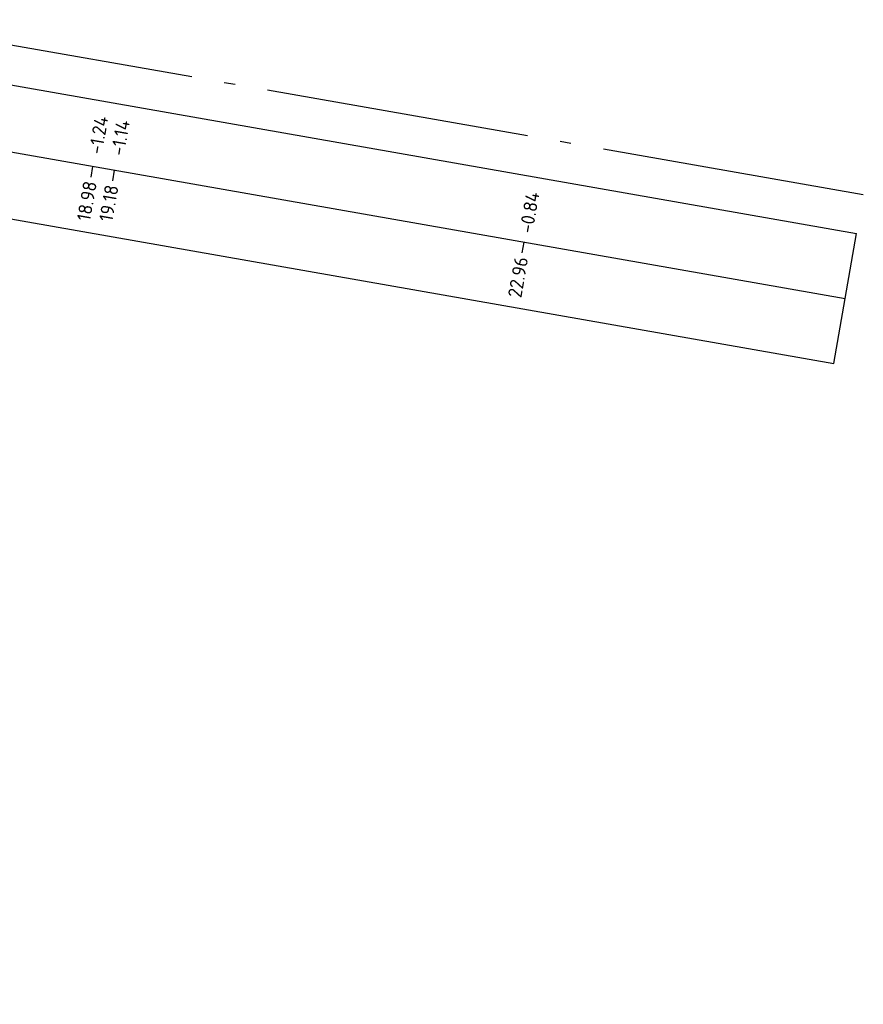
# Model space of a CAD drawing. Header units: metres. Extents: x 2514 to 227642, y 1683 to 852646.
# Tile 425 of 462: x 114386.82 to 114394.49, y 426069.96 to 426078.91. Entities that reach past the tile are written whole.
import ezdxf
from ezdxf.enums import TextEntityAlignment as Align

# ---------------------------------------------------------------- set-up
doc = ezdxf.new("R2010")
doc.units = ezdxf.units.M
doc.linetypes.add('AL-NAP_LIJN', pattern=[15.25, 12, -1.5, 0.25, -1.5])
for name, color, linetype, lineweight in [('N-WE-GW-GROND_GRIND-AD-50', 7, 'Continuous', 18), ('X-XX-AL-NAP-GD', 7, 'AL-NAP_LIJN', 25), ('X-XX-AL-PROFIELBALK-G', 7, 'Continuous', 25), ('X-XX-AL-PROFIELBALK-T25', 7, 'Continuous', 25)]:
    doc.layers.add(name, color=color, linetype=linetype, lineweight=lineweight)
doc.styles.add('NLCS-ISO-M50-T25', font='NLCS-ISO.ttf', dxfattribs={"height": 0.125})

msp = doc.modelspace()

# ---------------------------------------------------------------- hatches: boundary and pattern name
at = {"layer": 'N-WE-GW-GROND_GRIND-AD-50', "ltscale": 0.1}
h = msp.add_hatch(dxfattribs=at)
h.set_pattern_fill('AVH-FUNDERING_02-SO', color=1, scale=0.2, pattern_type=2)
h.set_pattern_definition([(350.013562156, (0, 0), (0.23165277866, 0.16228675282), [0.025, -0.175]), (80.013562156, (0, 0), (-0.16228675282, 0.23165277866), [0.025, -0.175]), (125.013562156, (0.02462, -0.00434), (-0.196969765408, 0.03468301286), [0.03535534, -0.24748738]), (350.013562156, (0.04413, 0.10646), (0.23165277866, 0.16228675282), [0.025, -0.175]), (35.013562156, (0.05427, 0.09198), (0.03468301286, 0.196969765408), [0.01767766, -0.26516504]), (125.013562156, (0.05427, 0.09198), (-0.196969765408, 0.03468301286), [0.01767766, -0.26516504]), (350.013562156, (0.12666, 0.1427), (0.23165277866, 0.16228675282), [0.03535534, -0.16464466]), (35.013562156, (0.12666, 0.1427), (0.03468301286, 0.196969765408), [0.025, -0.25784272]), (125.013562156, (0.16148, 0.13657), (-0.196969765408, 0.03468301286), [0.025, -0.25784272]), (80.013562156, (0.14409, 0.0254), (-0.16228675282, 0.23165277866), [0.025, -0.175]), (35.013562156, (0.14409, 0.0254), (0.03468301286, 0.196969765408), [0.01767766, -0.26516504]), (125.013562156, (0.15857, 0.03554), (-0.196969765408, 0.03468301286), [0.01767766, -0.26516504]), (350.013562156, (0.0333, 0.0449), (0.23165277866, 0.16228675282), [0.0125, -0.1675]), (350.013562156, (0.1897, 0.06814), (0.23165277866, 0.16228675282), [0.0125, -0.1675]), (80.013562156, (0.13247, 0.1036), (-0.16228675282, 0.23165277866), [0.0125, -0.1675]), (125.013562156, (0.13758, -0.01153), (-0.196969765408, 0.03468301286), [0.01767766, -0.26516504]), (125.013562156, (0.07525, 0.13906), (-0.196969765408, 0.03468301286), [0.01767766, -0.26516504]), (35.013562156, (0.10371, 0.04837), (0.03468301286, 0.196969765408), [0.01767766, -0.26516504]), (80.013562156, (0.07204, 0.0127), (-0.16228675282, 0.23165277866), [0.003125, -0.196875]), (80.013562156, (0.0959, 0.09417), (-0.16228675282, 0.23165277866), [0.003125, -0.196875]), (80.013562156, (0.1942, 0.11177), (-0.16228675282, 0.23165277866), [0.003125, -0.196875]), (80.013562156, (0.17885, 0.00658), (-0.16228675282, 0.23165277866), [0.003125, -0.196875])])
edge = h.paths.add_edge_path()
edge.add_arc((114336.8202, 425950.1267), 149.5509, 78.899366, 81.19785, ccw=False)
edge.add_line((114365.6137, 426096.8796), (114365.5618, 426096.5839))
edge.add_line((114365.5618, 426096.5839), (114365.5588, 426096.5843))
edge.add_arc((99024.8738, 338678.9411), 88753.4842, 80.046666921, 80.050535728)
edge.add_line((114359.656, 426097.62), (114359.6531, 426097.6206))
edge.add_line((114359.6531, 426097.6206), (114359.7049, 426097.9163))

# ---------------------------------------------------------------- linework, layer by layer
at = {"layer": 'X-XX-AL-NAP-GD', "ltscale": 0.2, "flags": 128}
msp.add_lwpolyline([(114394.4875, 426077.3173), (114347.2094, 426085.6111)], dxfattribs=at)
at = {"layer": 'X-XX-AL-PROFIELBALK-G', "ltscale": 0.05}
for p, q in [((114347.148, 426085.2606), (114394.426, 426076.9668)), ((114347.0443, 426084.6696), (114394.3223, 426076.3758)), ((114346.9406, 426084.0787), (114394.2186, 426075.7848))]:
    msp.add_line(p, q, dxfattribs=at)
at = {"layer": 'X-XX-AL-PROFIELBALK-G'}
for p, q in [((114387.4641, 426077.4774), (114387.4814, 426077.5759)), ((114387.6611, 426077.4429), (114387.6784, 426077.5413)), ((114391.386, 426076.7894), (114391.4033, 426076.8879)), ((114394.2186, 426075.7848), (114394.426, 426076.9668))]:
    msp.add_line(p, q, dxfattribs=at)

# ---------------------------------------------------------------- texts
at = {"layer": 'X-XX-AL-PROFIELBALK-T25', "style": 'NLCS-ISO-M50-T25'}
for s, p in [('-1.24', (114387.5612, 426078.0308)), ('-1.14', (114387.7582, 426077.9962)), ('18.98', (114387.4575, 426077.4398)), ('19.18', (114387.6545, 426077.4053)), ('-0.84', (114391.4831, 426077.3428)), ('22.96', (114391.3794, 426076.7518))]:
    msp.add_text(s, height=0.125, rotation=80.05005, dxfattribs=at).set_placement(p, align=Align.MIDDLE_RIGHT)

doc.saveas('drawing.dxf')
